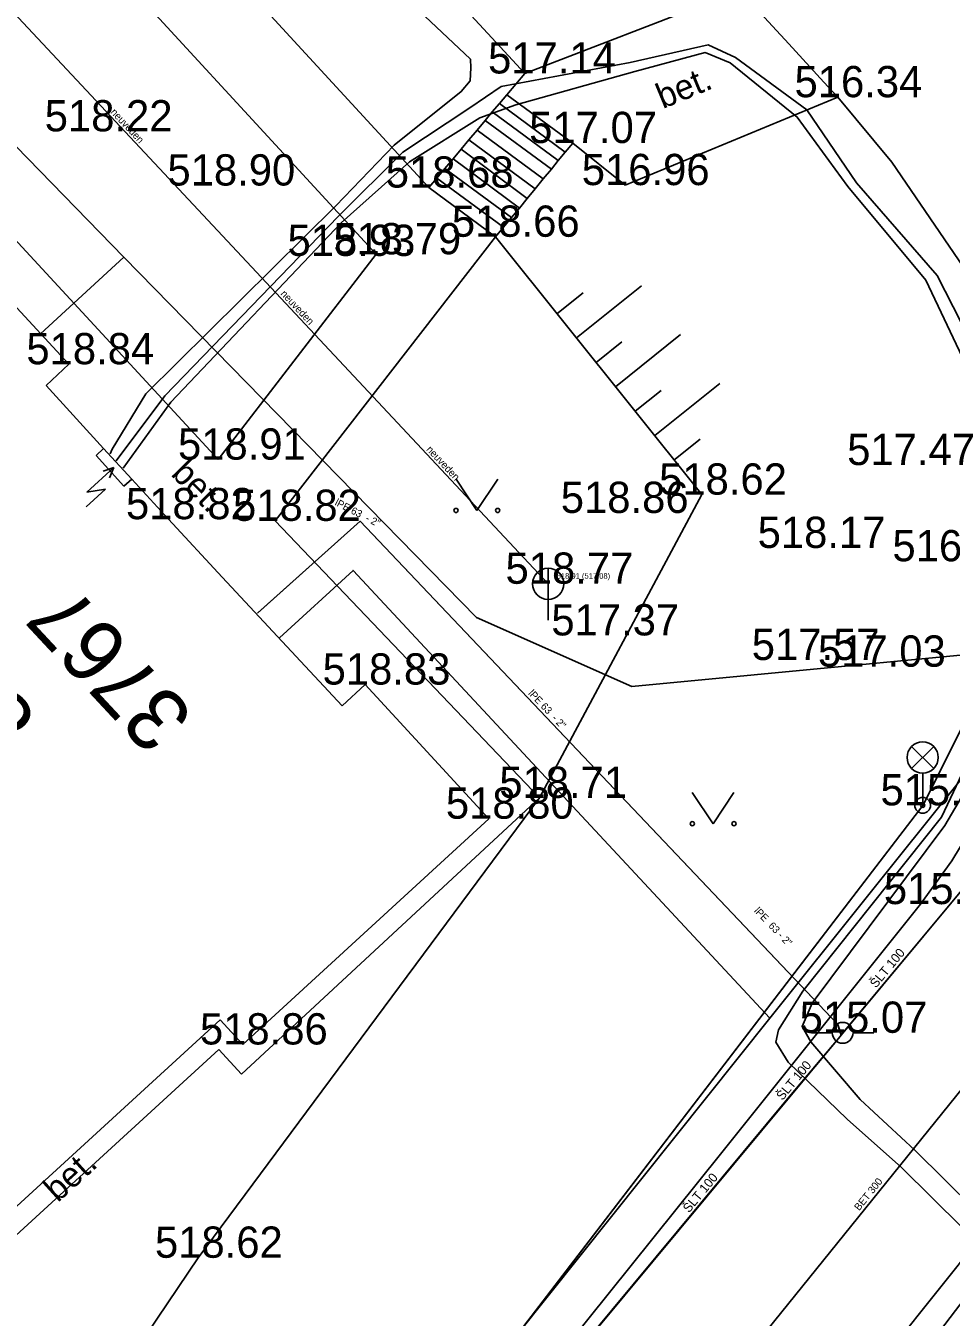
# Model space of a CAD drawing. Extents: x -668867 to -667827, y -1131943 to -1131019.
# Drawn here: x -668372.92 to -668350.71, y -1131238.49 to -1131207.49 of the extents above; entities that cross this region are included whole.
import ezdxf

# ---------------------------------------------------------------- set-up
doc = ezdxf.new("R2010")
doc.units = 0
for name, color, linetype in [('G_Bod_tecka', 7, 'Continuous'), ('G_Bod_vyska', 7, 'Continuous'), ('G_Breh_Teren', 7, 'Continuous'), ('G_Budovy_Objekty', 7, 'Continuous'), ('G_Budovy_vstupy', 7, 'Continuous'), ('G_Cesty_Schody', 7, 'Continuous'), ('G_Cisla_orientacni', 7, 'Continuous'), ('G_Cisla_popisna', 7, 'Continuous'), ('G_Objekty_technicke', 7, 'Continuous'), ('G_Plochy_zpevnene', 7, 'Continuous'), ('G_Popisy_povrchu', 7, 'Continuous'), ('G_Site-kanalizace', 7, 'Continuous'), ('G_Site-Rozvadece', 7, 'Continuous'), ('G_Site-vodovod', 7, 'Continuous'), ('G_Vyskove_srafy', 7, 'Continuous'), ('G_Z_ELsilove_podz_kotovane', 7, 'Continuous'), ('G_Z_KANAL_podz_kotovane', 7, 'Continuous'), ('G_Z_PLYNY_podz_geodeticky', 7, 'Continuous'), ('G_Z_SPOJE_podz_geodeticky', 7, 'Continuous'), ('G_Z_SPOJE_podz_kotovane', 7, 'Continuous'), ('G_Z_SPOJE_podz_priblizne', 7, 'Continuous'), ('G_Z_VODA_podz_kotovane', 7, 'Continuous'), ('G_Zelen-Znacky', 7, 'Continuous'), ('Vrstva 1', 7, 'Continuous'), ('Vrstva 13', 7, 'Continuous'), ('Vrstva 17', 7, 'Continuous'), ('Vrstva 2', 7, 'Continuous'), ('Vrstva 25', 7, 'Continuous'), ('Vrstva 27', 7, 'Continuous'), ('Vrstva 3', 7, 'Continuous'), ('Vrstva 4', 7, 'Continuous'), ('Vrstva 6', 7, 'Continuous'), ('Vrstva 8', 7, 'Continuous')]:
    doc.layers.add(name, color=color, linetype=linetype)

msp = doc.modelspace()

# ---------------------------------------------------------------- linework, layer by layer
at = {"layer": 'G_Bod_tecka'}
for p, q in [((-668360.95, -1131208.63), (-668360.95, -1131208.63)), ((-668353.43, -1131209.2), (-668353.43, -1131209.2)), ((-668371.44, -1131210.02), (-668371.44, -1131210.02)), ((-668359.79, -1131210.3), (-668359.79, -1131210.3)), ((-668368.47, -1131211.32), (-668368.47, -1131211.32)), ((-668363.24, -1131211.37), (-668363.24, -1131211.37)), ((-668358.53, -1131211.31), (-668358.53, -1131211.31)), ((-668361.64, -1131212.55), (-668361.64, -1131212.55)), ((-668365.61, -1131213.01), (-668365.61, -1131213.01)), ((-668364.51, -1131212.97), (-668364.51, -1131212.97)), ((-668371.88, -1131215.61), (-668371.88, -1131215.61)), ((-668368.3, -1131217.9), (-668368.3, -1131217.9)), ((-668352.18, -1131218.03), (-668352.18, -1131218.03)), ((-668356.69, -1131218.74), (-668356.69, -1131218.74)), ((-668359.04, -1131219.18), (-668359.04, -1131219.18)), ((-668369.49, -1131219.33), (-668369.49, -1131219.33)), ((-668366.93, -1131219.37), (-668366.93, -1131219.37)), ((-668354.47, -1131220.02), (-668354.47, -1131220.02)), ((-668351.09, -1131220.34), (-668351.09, -1131220.34)), ((-668360.38, -1131220.88), (-668360.38, -1131220.88)), ((-668359.28, -1131222.12), (-668359.28, -1131222.12)), ((-668354.47, -1131222.71), (-668354.47, -1131222.71)), ((-668352.86, -1131222.87), (-668352.86, -1131222.87)), ((-668364.77, -1131223.3), (-668364.77, -1131223.3)), ((-668360.59, -1131226.02), (-668360.59, -1131226.02)), ((-668351.39, -1131226.2), (-668351.39, -1131226.2)), ((-668361.8, -1131226.52), (-668361.8, -1131226.52)), ((-668351.44, -1131228.57), (-668351.44, -1131228.57)), ((-668353.31, -1131231.66), (-668353.31, -1131231.66)), ((-668367.71, -1131231.94), (-668367.71, -1131231.94)), ((-668368.78, -1131237.06), (-668368.78, -1131237.06))]:
    msp.add_line(p, q, dxfattribs=at)
at = {"layer": 'G_Breh_Teren'}
for points in [[(-668356.69, -1131218.74), (-668361.64, -1131212.55)], [(-668360.59, -1131226.02), (-668356.69, -1131218.74)], [(-668368.78, -1131237.06), (-668360.59, -1131226.02)], [(-668377.87, -1131250.54), (-668368.78, -1131237.06)]]:
    msp.add_lwpolyline(points, dxfattribs=at)
at = {"layer": 'G_Budovy_Objekty'}
for p, q in [((-668371.88, -1131215.61), (-668377.33, -1131209.72)), ((-668372.43, -1131216.12), (-668371.88, -1131215.61)), ((-668371.05, -1131217.63), (-668372.43, -1131216.12)), ((-668370.37, -1131218.37), (-668371.05, -1131217.63)), ((-668369.49, -1131219.33), (-668370.37, -1131218.37)), ((-668368.2, -1131220.72), (-668365.32, -1131223.81)), ((-668365.32, -1131223.81), (-668364.77, -1131223.3)), ((-668361.8, -1131226.52), (-668364.77, -1131223.3)), ((-668361.8, -1131226.52), (-668367.71, -1131231.94)), ((-668375.97, -1131238.42), (-668368.25, -1131231.35)), ((-668368.25, -1131231.35), (-668367.71, -1131231.94))]:
    msp.add_line(p, q, dxfattribs=at)
at = {"layer": 'G_Budovy_vstupy'}
msp.add_line((-668368.2, -1131220.72), (-668369.49, -1131219.33), dxfattribs=at)
at = {"layer": 'G_Cesty_Schody'}
for points in [[(-668361.55, -1131209.35), (-668361.37, -1131209.14)], [(-668361.37, -1131209.14), (-668359.79, -1131210.3)], [(-668361.89, -1131209.76), (-668361.72, -1131209.55)], [(-668361.72, -1131209.55), (-668361.55, -1131209.35)], [(-668361.72, -1131209.55), (-668360.14, -1131210.72)], [(-668361.55, -1131209.35), (-668359.97, -1131210.52)], [(-668362.08, -1131209.99), (-668361.89, -1131209.76)], [(-668361.89, -1131209.76), (-668360.3, -1131210.93)], [(-668362.47, -1131210.45), (-668362.28, -1131210.22)], [(-668362.28, -1131210.22), (-668362.08, -1131209.99)], [(-668362.28, -1131210.22), (-668360.69, -1131211.4)], [(-668362.08, -1131209.99), (-668360.5, -1131211.16)], [(-668362.66, -1131210.68), (-668362.47, -1131210.45)], [(-668362.47, -1131210.45), (-668360.88, -1131211.63)], [(-668360.14, -1131210.72), (-668359.97, -1131210.52)], [(-668359.97, -1131210.52), (-668359.79, -1131210.3)], [(-668362.86, -1131210.91), (-668362.66, -1131210.68)], [(-668362.66, -1131210.68), (-668361.07, -1131211.86)], [(-668360.3, -1131210.93), (-668360.14, -1131210.72)], [(-668363.24, -1131211.37), (-668363.05, -1131211.14)], [(-668363.05, -1131211.14), (-668362.86, -1131210.91)], [(-668363.05, -1131211.14), (-668361.45, -1131212.32)], [(-668362.86, -1131210.91), (-668361.26, -1131212.09)], [(-668360.69, -1131211.4), (-668360.5, -1131211.16)], [(-668360.5, -1131211.16), (-668360.3, -1131210.93)], [(-668363.24, -1131211.37), (-668361.64, -1131212.55)], [(-668360.88, -1131211.63), (-668360.69, -1131211.4)], [(-668361.07, -1131211.86), (-668360.88, -1131211.63)], [(-668361.45, -1131212.32), (-668361.26, -1131212.09)], [(-668361.26, -1131212.09), (-668361.07, -1131211.86)], [(-668361.64, -1131212.55), (-668361.45, -1131212.32)]]:
    msp.add_lwpolyline(points, dxfattribs=at)
at = {"layer": 'G_Objekty_technicke'}
for p, q in [((-668351.655, -1131224.785), (-668351.125, -1131225.315)), ((-668351.655, -1131225.315), (-668351.125, -1131224.785)), ((-668351.39, -1131226.2), (-668351.39, -1131225.425))]:
    msp.add_line(p, q, dxfattribs=at)
for centre, radius in [((-668351.39, -1131225.05), 0.375), ((-668351.39, -1131226.2), 0.19), ((-668351.39, -1131226.2), 0.05)]:
    msp.add_circle(centre, radius, dxfattribs=at)
at = {"layer": 'G_Plochy_zpevnene'}
for p, q in [((-668355.78, -1131206.64), (-668360.94, -1131208.63)), ((-668356.17, -1131244.28), (-668348.64, -1131234.86))]:
    msp.add_line(p, q, dxfattribs=at)
for points in [[(-668360.94, -1131208.63), (-668377.52, -1131190.71)], [(-668363.24, -1131211.37), (-668378.41, -1131194.88)], [(-668380.31, -1131195.8), (-668364.51, -1131212.97)], [(-668355.78, -1131206.64), (-668354.6, -1131207.92), (-668353.76, -1131208.84), (-668353.43, -1131209.2)], [(-668368.3, -1131217.9), (-668377.14, -1131208.33)], [(-668360.94, -1131208.63), (-668361.37, -1131209.14)], [(-668353.43, -1131209.2), (-668352.13, -1131210.76), (-668350.41, -1131213.28), (-668348.84, -1131216.01), (-668348.38, -1131217.03), (-668347.97, -1131218.62), (-668347.92, -1131219.42), (-668347.97, -1131220.19), (-668348.43, -1131222.38), (-668348.95, -1131224.03), (-668350.02, -1131226.42), (-668350.69, -1131227.53), (-668351.44, -1131228.57), (-668356.24, -1131234.57), (-668361.05, -1131240.57)], [(-668353.43, -1131209.2), (-668358.53, -1131211.31)], [(-668358.53, -1131211.31), (-668359.79, -1131210.3)], [(-668366.93, -1131219.37), (-668361.64, -1131212.55)], [(-668368.3, -1131217.9), (-668364.51, -1131212.97)], [(-668360.59, -1131226.02), (-668366.93, -1131219.37)], [(-668360.59, -1131226.02), (-668367.74, -1131232.65)], [(-668375.26, -1131238.45), (-668368.28, -1131232.06)], [(-668368.28, -1131232.06), (-668367.74, -1131232.65)]]:
    msp.add_lwpolyline(points, dxfattribs=at)
at = {"layer": 'G_Site-kanalizace'}
msp.add_line((-668360.38, -1131220.505), (-668360.38, -1131221.755), dxfattribs=at)
msp.add_circle((-668360.38, -1131220.88), 0.375, dxfattribs=at)
at = {"layer": 'G_Site-Rozvadece'}
for p, q in [((-668371.23, -1131217.8), (-668371.05, -1131217.63)), ((-668370.56, -1131218.54), (-668371.23, -1131217.8)), ((-668371.447, -1131218.681), (-668370.801, -1131218.091)), ((-668370.801, -1131218.091), (-668371.057, -1131218.175)), ((-668370.907, -1131218.337), (-668370.801, -1131218.091)), ((-668370.37, -1131218.37), (-668370.56, -1131218.54)), ((-668371.463, -1131219.035), (-668371.001, -1131218.613)), ((-668371.001, -1131218.613), (-668371.447, -1131218.681))]:
    msp.add_line(p, q, dxfattribs=at)
at = {"layer": 'G_Site-vodovod'}
for p, q in [((-668353.56, -1131231.66), (-668354.06, -1131231.66)), ((-668353.06, -1131231.66), (-668352.56, -1131231.66))]:
    msp.add_line(p, q, dxfattribs=at)
msp.add_circle((-668353.31, -1131231.66), 0.25, dxfattribs=at)
at = {"layer": 'G_Vyskove_srafy'}
for points in [[(-668360.17, -1131214.4), (-668359.54, -1131213.9)], [(-668359.7, -1131214.98), (-668358.14, -1131213.73)], [(-668359.23, -1131215.57), (-668358.61, -1131215.07)], [(-668358.76, -1131216.15), (-668357.2, -1131214.9)], [(-668357.82, -1131217.32), (-668356.26, -1131216.07)], [(-668358.29, -1131216.74), (-668357.67, -1131216.24)], [(-668357.36, -1131217.91), (-668356.73, -1131217.41)]]:
    msp.add_lwpolyline(points, dxfattribs=at)
at = {"layer": 'G_Z_ELsilove_podz_kotovane'}
for points in [[(-668386.455, -1131180.83), (-668386.112, -1131181.358), (-668382.96, -1131185.015), (-668378.335, -1131189.758), (-668374.436, -1131195.624), (-668370.561, -1131200.031), (-668365.245, -1131205.453), (-668362.239, -1131208.289), (-668362.237, -1131208.497), (-668362.247, -1131208.808), (-668362.463, -1131209.066), (-668364.071, -1131210.354), (-668365.475, -1131211.81), (-668370.037, -1131216.318), (-668370.84, -1131217.647), (-668370.893, -1131217.764)], [(-668349.309, -1131216.884), (-668351.04, -1131213.478), (-668352.977, -1131211.254), (-668354.173, -1131209.499), (-668355.879, -1131208.247), (-668356.539, -1131207.946), (-668358.412, -1131208.367), (-668361.503, -1131208.942), (-668362.262, -1131209.455), (-668363.87, -1131210.516), (-668365.422, -1131212.063), (-668369.58, -1131216.371), (-668370.743, -1131217.928)], [(-668349.71, -1131216.984), (-668351.318, -1131213.593), (-668353.187, -1131211.345), (-668354.399, -1131209.677), (-668356.014, -1131208.373), (-668356.613, -1131208.127), (-668358.298, -1131208.583), (-668361.156, -1131209.384), (-668362.019, -1131209.696), (-668363.704, -1131210.754), (-668365.343, -1131212.216), (-668369.436, -1131216.524), (-668370.581, -1131218.105)], [(-668413.74, -1131320.95), (-668412.29, -1131319.3), (-668403.95, -1131313.7), (-668402.11, -1131310.49), (-668408.44, -1131302.38), (-668406.24, -1131299.85), (-668388.22, -1131275.11), (-668370.91, -1131251.68), (-668351.39, -1131226.2), (-668349.57, -1131222.57), (-668349.25, -1131218.16), (-668350.22, -1131215.68), (-668344.03, -1131209.01), (-668341.17, -1131210.62), (-668339.446, -1131210.257)], [(-668350.436, -1131236.341), (-668351.902, -1131234.894), (-668353.204, -1131233.736), (-668354.617, -1131232.363), (-668354.914, -1131231.884), (-668354.849, -1131231.592), (-668354.268, -1131230.664), (-668350.935, -1131226.481), (-668349.512, -1131223.476)], [(-668350.148, -1131235.897), (-668351.578, -1131234.474), (-668352.894, -1131233.261), (-668354.075, -1131231.877), (-668354.279, -1131231.509), (-668354.04, -1131230.945), (-668350.861, -1131226.682), (-668349.07, -1131223.637)], [(-668351.685, -1131239.744), (-668350.135, -1131237.714)]]:
    msp.add_lwpolyline(points, dxfattribs=at)
at = {"layer": 'G_Z_KANAL_podz_kotovane'}
msp.add_line((-668360.38, -1131220.88), (-668379.85, -1131200.08), dxfattribs=at)
msp.add_lwpolyline([(-668345.87, -1131227.33), (-668345.87, -1131227.33), (-668370.12, -1131257.37)], dxfattribs=at)
at = {"layer": 'G_Z_PLYNY_podz_geodeticky'}
for points in [[(-668337.427, -1131211.521), (-668350.47, -1131225.57), (-668355.06, -1131231.31), (-668361.9, -1131239.88), (-668407.57, -1131301.56)], [(-668366.83, -1131222.18), (-668365.06, -1131220.56), (-668355.06, -1131231.31)]]:
    msp.add_lwpolyline(points, dxfattribs=at)
at = {"layer": 'G_Z_SPOJE_podz_geodeticky'}
for points in [[(-668387.227, -1131180.348), (-668387.71, -1131181.08), (-668388.61, -1131181.93), (-668383.54, -1131187.32), (-668384.62, -1131195.85), (-668375.47, -1131208.01), (-668370.56, -1131213.04)], [(-668372.56, -1131214.88), (-668370.56, -1131213.04)], [(-668370.56, -1131213.04), (-668362.1, -1131221.69), (-668358.37, -1131223.35), (-668346.46, -1131222.21), (-668338.5, -1131221.46), (-668336.16, -1131221.23), (-668360.29, -1131250.89), (-668362.59, -1131253.88), (-668355.35, -1131260.46), (-668355.15, -1131261.54)]]:
    msp.add_lwpolyline(points, dxfattribs=at)
at = {"layer": 'G_Z_SPOJE_podz_kotovane'}
for points in [[(-668387.227, -1131180.348), (-668387.71, -1131181.08), (-668388.61, -1131181.93), (-668383.54, -1131187.32), (-668384.62, -1131195.85), (-668375.47, -1131208.01), (-668370.56, -1131213.04)], [(-668372.56, -1131214.88), (-668370.56, -1131213.04)], [(-668370.56, -1131213.04), (-668362.1, -1131221.69), (-668358.37, -1131223.35), (-668346.46, -1131222.21), (-668338.5, -1131221.46), (-668336.16, -1131221.23), (-668360.29, -1131250.89), (-668362.59, -1131253.88), (-668355.35, -1131260.46), (-668355.15, -1131261.54)]]:
    msp.add_lwpolyline(points, dxfattribs=at)
at = {"layer": 'G_Z_SPOJE_podz_priblizne'}
for points in [[(-668387.227, -1131180.348), (-668387.71, -1131181.08), (-668388.61, -1131181.93), (-668383.54, -1131187.32), (-668384.62, -1131195.85), (-668375.47, -1131208.01), (-668370.56, -1131213.04)], [(-668372.56, -1131214.88), (-668370.56, -1131213.04)], [(-668370.56, -1131213.04), (-668362.1, -1131221.69), (-668358.37, -1131223.35), (-668346.46, -1131222.21), (-668338.5, -1131221.46), (-668336.16, -1131221.23), (-668360.29, -1131250.89), (-668362.59, -1131253.88), (-668355.35, -1131260.46), (-668355.15, -1131261.54)]]:
    msp.add_lwpolyline(points, dxfattribs=at)
at = {"layer": 'G_Z_VODA_podz_kotovane'}
for points in [[(-668338.17, -1131213.47), (-668351.36, -1131229.33), (-668353.35, -1131231.71), (-668353.37, -1131231.75), (-668354.63, -1131233.25), (-668385.18, -1131269.99), (-668391.31, -1131277.36), (-668413.4, -1131303.06)], [(-668353.35, -1131231.71), (-668353.43, -1131231.46), (-668364.89, -1131219.38), (-668367.35, -1131221.58)]]:
    msp.add_lwpolyline(points, dxfattribs=at)
at = {"layer": 'G_Zelen-Znacky'}
for p, q in [((-668362.59, -1131218.37), (-668362.09, -1131219.12)), ((-668362.09, -1131219.12), (-668361.59, -1131218.37)), ((-668356.92, -1131225.89), (-668356.42, -1131226.64)), ((-668356.42, -1131226.64), (-668355.92, -1131225.89))]:
    msp.add_line(p, q, dxfattribs=at)
for centre in [(-668362.59, -1131219.12), (-668361.59, -1131219.12), (-668356.92, -1131226.64), (-668355.92, -1131226.64)]:
    msp.add_circle(centre, 0.05, dxfattribs=at)
at = {"layer": 'Vrstva 1'}
msp.add_line((-668351.39, -1131226.2), (-668351.39, -1131226.2), dxfattribs=at)
at = {"layer": 'Vrstva 13'}
msp.add_line((-668360.38, -1131220.88), (-668379.85, -1131200.08), dxfattribs=at)
msp.add_lwpolyline([(-668345.867, -1131227.326), (-668345.87, -1131227.33), (-668370.12, -1131257.37)], dxfattribs=at)
at = {"layer": 'Vrstva 17'}
for p, q in [((-668351.39, -1131226.2), (-668349.57, -1131222.57)), ((-668370.91, -1131251.68), (-668351.39, -1131226.2))]:
    msp.add_line(p, q, dxfattribs=at)
at = {"layer": 'Vrstva 25'}
msp.add_lwpolyline([(-668353.348, -1131231.715), (-668353.431, -1131231.456), (-668364.887, -1131219.378), (-668367.354, -1131221.582)], dxfattribs=at)
at = {"layer": 'Vrstva 27'}
msp.add_lwpolyline([(-668338.172, -1131213.47), (-668351.363, -1131229.328), (-668353.348, -1131231.715), (-668353.374, -1131231.746), (-668354.633, -1131233.247), (-668385.183, -1131269.991), (-668391.313, -1131277.364), (-668413.397, -1131303.063)], dxfattribs=at)
at = {"layer": 'Vrstva 6'}
msp.add_line((-668353.431, -1131231.456), (-668353.431, -1131231.456), dxfattribs=at)
at = {"layer": 'Vrstva 8'}
msp.add_line((-668360.38, -1131220.88), (-668360.38, -1131220.88), dxfattribs=at)

# ---------------------------------------------------------------- texts
at = {"layer": 'G_Bod_vyska'}
for s, p in [('517.14', (-668361.821, -1131208.63)), ('516.34', (-668354.466, -1131209.2)), ('518.22', (-668372.462, -1131210.02)), ('517.07', (-668360.834, -1131210.3)), ('518.90', (-668369.516, -1131211.32)), ('518.68', (-668364.276, -1131211.37)), ('516.96', (-668359.572, -1131211.31)), ('518.66', (-668362.69, -1131212.55)), ('518.93', (-668366.634, -1131213.01)), ('518.79', (-668365.534, -1131212.97)), ('518.84', (-668372.902, -1131215.61)), ('518.91', (-668369.263, -1131217.9)), ('517.47', (-668353.202, -1131218.03)), ('518.62', (-668357.716, -1131218.74)), ('518.82', (-668370.512, -1131219.33)), ('518.86', (-668360.076, -1131219.18)), ('518.82', (-668367.942, -1131219.37)), ('518.17', (-668355.351, -1131220.02)), ('516.88', (-668352.116, -1131220.34)), ('518.77', (-668361.402, -1131220.88)), ('517.37', (-668360.302, -1131222.12)), ('517.57', (-668355.492, -1131222.71)), ('517.03', (-668353.904, -1131222.87)), ('518.83', (-668365.792, -1131223.3)), ('518.71', (-668361.551, -1131226.02)), ('515.47', (-668352.402, -1131226.2)), ('518.80', (-668362.834, -1131226.52)), ('515.17', (-668352.321, -1131228.57)), ('515.07', (-668354.344, -1131231.66)), ('518.86', (-668368.736, -1131231.94)), ('518.62', (-668369.816, -1131237.06))]:
    msp.add_text(s, height=0.75, dxfattribs=at).set_placement(p)
at = {"layer": 'G_Cisla_orientacni'}
msp.add_text('8', height=1.5, rotation=132.9464, dxfattribs=at).set_placement((-668372.591, -1131224.073))
at = {"layer": 'G_Cisla_popisna'}
msp.add_text('3767', height=1.5, rotation=132.9464, dxfattribs=at).set_placement((-668368.837, -1131224.041))
at = {"layer": 'G_Popisy_povrchu'}
for rotation, p in [(22.4808, (-668357.63, -1131209.487)), (314.8473, (-668369.453, -1131218.263)), (42.2082, (-668372.15, -1131235.748))]:
    msp.add_text('bet.', height=0.6, rotation=rotation, dxfattribs=at).set_placement(p)
at = {"layer": 'Vrstva 2'}
msp.add_text('518.91 (517.08)', height=0.13163, dxfattribs=at).set_placement((-668360.174, -1131220.758))
at = {"layer": 'Vrstva 3'}
for s, rotation, p in [('neuveden', 313.095, (-668370.893, -1131209.57)), ('neuveden', 313.1264, (-668366.813, -1131213.929)), ('neuveden', 313.1064, (-668363.315, -1131217.667)), ('BET 300', 51.0949, (-668352.914, -1131235.944))]:
    msp.add_text(s, height=0.1755, rotation=rotation, dxfattribs=at).set_placement(p)
at = {"layer": 'Vrstva 4'}
for s, height, rotation, p in [('lPE 63  - 2"', 0.17551, 332.7071, (-668365.513, -1131218.984)), ('lPE 63  - 2"', 0.17551, 313.354, (-668360.867, -1131223.523)), ('lPE  63 - 2"', 0.17551, 313.6407, (-668355.447, -1131228.744)), ('ŠLT 100', 0.2194, 50.2605, (-668352.51, -1131230.599)), ('ŠLT 100', 0.2194, 50.2422, (-668354.755, -1131233.297)), ('ŠLT 100', 0.2194, 50.2605, (-668356.999, -1131235.996))]:
    msp.add_text(s, height=height, rotation=rotation, dxfattribs=at).set_placement(p)

doc.saveas('drawing.dxf')
